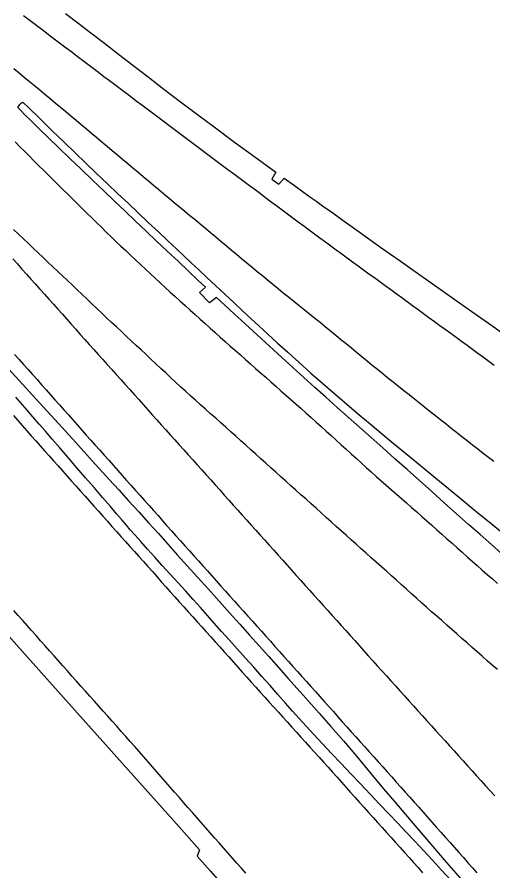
# Model space of a CAD drawing. Extents: x 1948091 to 1975253, y 787267 to 823306.
# Drawn here: x 1968404.7 to 1968581.1, y 799361.9 to 799678.6 of the extents above; entities that cross this region are included whole.
import ezdxf

# ---------------------------------------------------------------- set-up
doc = ezdxf.new("R2010")
doc.units = 0
doc.layers.add('RD_EX_Pavement_Markings', color=7, linetype='Continuous')
doc.layers.add('RD_EX_Road', color=7, linetype='Continuous')

msp = doc.modelspace()

# ---------------------------------------------------------------- linework, layer by layer
at = {"layer": 'RD_EX_Pavement_Markings'}
for points in [[(1968407.03, 799679.26), (1968409.02, 799677.75), (1968411.01, 799676.24), (1968413, 799674.73), (1968414.99, 799673.22), (1968416.99, 799671.71), (1968418.98, 799670.2), (1968420.97, 799668.69), (1968422.96, 799667.18), (1968424.96, 799665.67), (1968426.95, 799664.16), (1968428.94, 799662.65), (1968430.93, 799661.14), (1968432.93, 799659.64), (1968434.92, 799658.14), (1968436.92, 799656.63), (1968438.92, 799655.13), (1968440.92, 799653.63), (1968442.91, 799652.12), (1968444.91, 799650.62), (1968446.91, 799649.12), (1968448.9, 799647.61), (1968450.9, 799646.11), (1968452.9, 799644.61), (1968454.9, 799643.1), (1968456.89, 799641.6), (1968458.89, 799640.1), (1968460.89, 799638.59), (1968462.88, 799637.09), (1968464.88, 799635.59), (1968466.88, 799634.09), (1968468.88, 799632.58), (1968470.87, 799631.08), (1968472.87, 799629.58), (1968474.87, 799628.07), (1968476.87, 799626.58), (1968478.87, 799625.08), (1968480.88, 799623.59), (1968482.88, 799622.1), (1968484.89, 799620.6), (1968486.89, 799619.11), (1968488.89, 799617.61), (1968490.9, 799616.12), (1968492.9, 799614.62), (1968494.9, 799613.13), (1968496.91, 799611.63), (1968498.91, 799610.14), (1968500.92, 799608.65), (1968502.92, 799607.15), (1968504.92, 799605.66), (1968506.93, 799604.16), (1968508.93, 799602.67), (1968510.94, 799601.17), (1968512.94, 799599.68), (1968514.94, 799598.19), (1968516.96, 799596.71), (1968518.98, 799595.24), (1968521, 799593.76), (1968523.02, 799592.29), (1968525.04, 799590.82), (1968527.06, 799589.34), (1968529.08, 799587.87), (1968531.09, 799586.39), (1968533.11, 799584.92), (1968535.13, 799583.45), (1968537.15, 799581.97), (1968539.17, 799580.5), (1968541.19, 799579.02), (1968543.21, 799577.55), (1968545.23, 799576.07), (1968547.25, 799574.6), (1968549.26, 799573.13), (1968551.28, 799571.65), (1968553.3, 799570.18), (1968555.32, 799568.7), (1968557.34, 799567.23), (1968559.36, 799565.76), (1968561.38, 799564.28), (1968563.4, 799562.81), (1968565.42, 799561.33), (1968567.43, 799559.86), (1968569.45, 799558.39), (1968571.47, 799556.91), (1968573.49, 799555.44), (1968575.51, 799553.97), (1968577.54, 799552.5), (1968579.56, 799551.03), (1968581.58, 799549.56)], [(1968581.4, 799513.73), (1968579.43, 799515.27), (1968577.46, 799516.81), (1968575.49, 799518.34), (1968573.52, 799519.88), (1968571.55, 799521.42), (1968569.58, 799522.96), (1968567.61, 799524.5), (1968565.65, 799526.05), (1968563.69, 799527.6), (1968561.74, 799529.16), (1968559.78, 799530.72), (1968557.82, 799532.27), (1968555.87, 799533.83), (1968553.91, 799535.38), (1968551.96, 799536.94), (1968550, 799538.5), (1968548.04, 799540.05), (1968546.09, 799541.61), (1968544.13, 799543.16), (1968542.17, 799544.72), (1968540.22, 799546.28), (1968538.29, 799547.86), (1968536.35, 799549.45), (1968534.42, 799551.03), (1968532.48, 799552.62), (1968530.55, 799554.2), (1968528.62, 799555.78), (1968526.68, 799557.37), (1968524.75, 799558.95), (1968522.82, 799560.54), (1968520.88, 799562.12), (1968518.95, 799563.7), (1968517.01, 799565.29), (1968515.07, 799566.86), (1968513.12, 799568.42), (1968511.17, 799569.99), (1968509.22, 799571.55), (1968507.27, 799573.12), (1968505.33, 799574.69), (1968503.38, 799576.25), (1968501.43, 799577.82), (1968499.5, 799579.41), (1968497.58, 799581), (1968495.65, 799582.59), (1968493.72, 799584.19), (1968491.79, 799585.78), (1968489.86, 799587.37), (1968487.94, 799588.96), (1968486.01, 799590.55), (1968484.08, 799592.14), (1968482.15, 799593.73), (1968480.24, 799595.34), (1968478.32, 799596.94), (1968476.4, 799598.54), (1968474.49, 799600.15), (1968472.57, 799601.75), (1968470.65, 799603.36), (1968468.73, 799604.96), (1968466.82, 799606.56), (1968464.9, 799608.17), (1968462.98, 799609.77), (1968461.06, 799611.37), (1968459.14, 799612.98), (1968457.23, 799614.58), (1968455.31, 799616.18), (1968453.39, 799617.78), (1968451.47, 799619.39), (1968449.55, 799620.99), (1968447.63, 799622.59), (1968445.72, 799624.19), (1968443.8, 799625.8), (1968441.88, 799627.4), (1968439.96, 799629), (1968438.05, 799630.61), (1968436.13, 799632.21), (1968434.22, 799633.82), (1968432.3, 799635.42), (1968430.38, 799637.03), (1968428.47, 799638.63), (1968426.55, 799640.24), (1968424.63, 799641.84), (1968422.72, 799643.45), (1968420.8, 799645.05), (1968418.88, 799646.66), (1968416.97, 799648.26), (1968415.05, 799649.86), (1968413.13, 799651.46), (1968411.21, 799653.06), (1968409.29, 799654.66), (1968407.37, 799656.26), (1968405.45, 799657.86), (1968403.53, 799659.46)], [(1968404.02, 799632.32), (1968405.78, 799630.55), (1968407.54, 799628.77), (1968409.3, 799627), (1968411.06, 799625.23), (1968412.82, 799623.45), (1968414.58, 799621.68), (1968416.36, 799619.93), (1968418.15, 799618.18), (1968419.93, 799616.42), (1968421.71, 799614.67), (1968423.49, 799612.92), (1968425.27, 799611.17), (1968427.06, 799609.41), (1968428.84, 799607.66), (1968430.62, 799605.91), (1968432.4, 799604.16), (1968434.19, 799602.4), (1968435.97, 799600.65), (1968437.75, 799598.9), (1968439.53, 799597.15), (1968441.32, 799595.4), (1968443.15, 799593.69), (1968444.97, 799591.99), (1968446.8, 799590.28), (1968448.63, 799588.57), (1968450.45, 799586.86), (1968452.28, 799585.16), (1968454.1, 799583.45), (1968455.93, 799581.74), (1968457.75, 799580.03), (1968459.58, 799578.33), (1968461.4, 799576.62), (1968463.25, 799574.94), (1968465.11, 799573.27), (1968466.97, 799571.6), (1968468.84, 799569.93), (1968470.7, 799568.27), (1968472.56, 799566.6), (1968474.42, 799564.93), (1968476.29, 799563.26), (1968478.15, 799561.6), (1968480.01, 799559.93), (1968481.87, 799558.26), (1968483.74, 799556.6), (1968485.62, 799554.95), (1968487.49, 799553.29), (1968489.36, 799551.64), (1968491.24, 799549.98), (1968493.11, 799548.33), (1968494.98, 799546.67), (1968496.86, 799545.02), (1968498.73, 799543.36), (1968500.6, 799541.71), (1968502.48, 799540.05), (1968504.35, 799538.4), (1968506.22, 799536.74), (1968508.1, 799535.09), (1968509.97, 799533.43), (1968511.84, 799531.77), (1968513.69, 799530.09), (1968515.54, 799528.41), (1968517.39, 799526.73), (1968519.25, 799525.05), (1968521.1, 799523.38), (1968522.95, 799521.7), (1968524.8, 799520.02), (1968526.65, 799518.34), (1968528.5, 799516.66), (1968530.35, 799514.98), (1968532.21, 799513.3), (1968534.06, 799511.62), (1968535.91, 799509.94), (1968537.78, 799508.28), (1968539.66, 799506.63), (1968541.54, 799504.99), (1968543.42, 799503.34), (1968545.3, 799501.69), (1968547.18, 799500.04), (1968549.06, 799498.4), (1968550.94, 799496.75), (1968552.82, 799495.1), (1968554.7, 799493.45), (1968556.58, 799491.81), (1968558.45, 799490.14), (1968560.31, 799488.48), (1968562.18, 799486.81), (1968564.04, 799485.15), (1968565.91, 799483.49), (1968567.77, 799481.82), (1968569.63, 799480.16), (1968571.5, 799478.49), (1968573.36, 799476.83), (1968575.24, 799475.17), (1968577.11, 799473.52), (1968578.99, 799471.87), (1968580.87, 799470.22), (1968582.74, 799468.57)], [(1968582.72, 799436.59), (1968580.85, 799438.24), (1968578.98, 799439.89), (1968577.1, 799441.55), (1968575.23, 799443.2), (1968573.35, 799444.86), (1968571.48, 799446.51), (1968569.6, 799448.16), (1968567.73, 799449.82), (1968565.85, 799451.47), (1968563.98, 799453.13), (1968562.1, 799454.78), (1968560.23, 799456.43), (1968558.36, 799458.09), (1968556.49, 799459.75), (1968554.62, 799461.41), (1968552.76, 799463.08), (1968550.9, 799464.75), (1968549.03, 799466.41), (1968547.17, 799468.08), (1968545.31, 799469.74), (1968543.44, 799471.41), (1968541.58, 799473.08), (1968539.72, 799474.74), (1968537.85, 799476.41), (1968535.99, 799478.08), (1968534.13, 799479.74), (1968532.26, 799481.41), (1968530.4, 799483.08), (1968528.54, 799484.74), (1968526.68, 799486.41), (1968524.81, 799488.08), (1968522.95, 799489.74), (1968521.09, 799491.41), (1968519.23, 799493.08), (1968517.37, 799494.75), (1968515.51, 799496.42), (1968513.65, 799498.09), (1968511.79, 799499.76), (1968509.93, 799501.43), (1968508.07, 799503.1), (1968506.21, 799504.77), (1968504.35, 799506.44), (1968502.49, 799508.11), (1968500.63, 799509.78), (1968498.77, 799511.45), (1968496.91, 799513.12), (1968495.05, 799514.79), (1968493.19, 799516.46), (1968491.33, 799518.13), (1968489.47, 799519.8), (1968487.61, 799521.47), (1968485.75, 799523.14), (1968483.89, 799524.81), (1968482.03, 799526.48), (1968480.17, 799528.15), (1968478.31, 799529.82), (1968476.45, 799531.49), (1968474.59, 799533.16), (1968472.73, 799534.83), (1968470.87, 799536.5), (1968469.01, 799538.17), (1968467.15, 799539.84), (1968465.29, 799541.51), (1968463.46, 799543.21), (1968461.63, 799544.92), (1968459.8, 799546.63), (1968457.98, 799548.33), (1968456.15, 799550.04), (1968454.32, 799551.74), (1968452.5, 799553.45), (1968450.67, 799555.16), (1968448.84, 799556.86), (1968447.02, 799558.57), (1968445.19, 799560.27), (1968443.36, 799561.98), (1968441.54, 799563.69), (1968439.72, 799565.4), (1968437.9, 799567.12), (1968436.09, 799568.84), (1968434.27, 799570.56), (1968432.46, 799572.28), (1968430.65, 799574), (1968428.83, 799575.72), (1968427.02, 799577.44), (1968425.2, 799579.15), (1968423.39, 799580.87), (1968421.57, 799582.59), (1968419.76, 799584.31), (1968417.95, 799586.03), (1968416.13, 799587.76), (1968414.32, 799589.48), (1968412.51, 799591.2), (1968410.7, 799592.92), (1968408.88, 799594.64), (1968407.07, 799596.36), (1968405.26, 799598.08), (1968403.44, 799599.8)], [(1968403.14, 799588.9), (1968404.81, 799587.04), (1968406.48, 799585.18), (1968408.15, 799583.32), (1968409.82, 799581.45), (1968411.48, 799579.59), (1968413.15, 799577.73), (1968414.81, 799575.86), (1968416.48, 799574), (1968418.15, 799572.14), (1968419.81, 799570.27), (1968421.48, 799568.41), (1968423.14, 799566.54), (1968424.81, 799564.68), (1968426.47, 799562.82), (1968428.14, 799560.95), (1968429.8, 799559.09), (1968431.47, 799557.22), (1968433.14, 799555.36), (1968434.8, 799553.5), (1968436.47, 799551.63), (1968438.13, 799549.77), (1968439.8, 799547.91), (1968441.47, 799546.04), (1968443.13, 799544.18), (1968444.8, 799542.32), (1968446.47, 799540.46), (1968448.14, 799538.6), (1968449.81, 799536.73), (1968451.47, 799534.87), (1968453.14, 799533.01), (1968454.81, 799531.15), (1968456.48, 799529.29), (1968458.15, 799527.43), (1968459.81, 799525.56), (1968461.48, 799523.7), (1968463.15, 799521.84), (1968464.82, 799519.98), (1968466.49, 799518.12), (1968468.15, 799516.25), (1968469.82, 799514.39), (1968471.49, 799512.53), (1968473.16, 799510.67), (1968474.83, 799508.81), (1968476.49, 799506.95), (1968478.16, 799505.08), (1968479.83, 799503.22), (1968481.5, 799501.36), (1968483.17, 799499.5), (1968484.84, 799497.64), (1968486.5, 799495.77), (1968488.17, 799493.91), (1968489.84, 799492.05), (1968491.51, 799490.19), (1968493.18, 799488.33), (1968494.84, 799486.46), (1968496.51, 799484.6), (1968498.18, 799482.74), (1968499.84, 799480.87), (1968501.51, 799479.01), (1968503.18, 799477.15), (1968504.84, 799475.28), (1968506.51, 799473.42), (1968508.18, 799471.56), (1968509.84, 799469.69), (1968511.51, 799467.83), (1968513.18, 799465.97), (1968514.84, 799464.11), (1968516.51, 799462.24), (1968518.18, 799460.38), (1968519.84, 799458.52), (1968521.51, 799456.65), (1968523.18, 799454.79), (1968524.84, 799452.93), (1968526.51, 799451.06), (1968528.18, 799449.2), (1968529.85, 799447.34), (1968531.52, 799445.49), (1968533.2, 799443.63), (1968534.87, 799441.77), (1968536.54, 799439.92), (1968538.22, 799438.06), (1968539.89, 799436.2), (1968541.57, 799434.35), (1968543.24, 799432.49), (1968544.91, 799430.63), (1968546.59, 799428.77), (1968548.26, 799426.92), (1968549.93, 799425.06), (1968551.61, 799423.2), (1968553.28, 799421.35), (1968554.95, 799419.49), (1968556.63, 799417.63), (1968558.3, 799415.78), (1968559.97, 799413.92), (1968561.65, 799412.06), (1968563.32, 799410.21), (1968565, 799408.35), (1968566.67, 799406.49), (1968568.34, 799404.63), (1968570.02, 799402.78), (1968571.69, 799400.92), (1968573.36, 799399.06), (1968575.03, 799397.2), (1968576.7, 799395.34), (1968578.37, 799393.48), (1968580.04, 799391.62), (1968581.72, 799389.76)], [(1968403.81, 799553.49), (1968405.47, 799551.62), (1968407.13, 799549.75), (1968408.79, 799547.88), (1968410.45, 799546.01), (1968412.11, 799544.14), (1968413.77, 799542.27), (1968415.43, 799540.4), (1968417.09, 799538.53), (1968418.75, 799536.66), (1968420.41, 799534.8), (1968422.06, 799532.93), (1968423.72, 799531.06), (1968425.38, 799529.19), (1968427.04, 799527.32), (1968428.7, 799525.45), (1968430.36, 799523.58), (1968432.02, 799521.71), (1968433.68, 799519.85), (1968435.35, 799517.98), (1968437.01, 799516.11), (1968438.67, 799514.24), (1968440.33, 799512.38), (1968441.99, 799510.51), (1968443.66, 799508.64), (1968445.32, 799506.77), (1968446.98, 799504.91), (1968448.64, 799503.04), (1968450.3, 799501.17), (1968451.96, 799499.3), (1968453.63, 799497.44), (1968455.29, 799495.57), (1968456.95, 799493.7), (1968458.61, 799491.84), (1968460.27, 799489.97), (1968461.94, 799488.1), (1968463.6, 799486.24), (1968465.27, 799484.37), (1968466.93, 799482.51), (1968468.6, 799480.64), (1968470.26, 799478.78), (1968471.93, 799476.92), (1968473.6, 799475.05), (1968475.26, 799473.19), (1968476.93, 799471.33), (1968478.6, 799469.46), (1968480.26, 799467.6), (1968481.93, 799465.74), (1968483.59, 799463.87), (1968485.26, 799462.01), (1968486.93, 799460.14), (1968488.59, 799458.28), (1968490.26, 799456.42), (1968491.92, 799454.55), (1968493.59, 799452.69), (1968495.26, 799450.83), (1968496.92, 799448.96), (1968498.59, 799447.1), (1968500.26, 799445.23), (1968501.92, 799443.37), (1968503.59, 799441.51), (1968505.25, 799439.64), (1968506.92, 799437.78), (1968508.59, 799435.92), (1968510.25, 799434.05), (1968511.92, 799432.19), (1968513.58, 799430.33), (1968515.25, 799428.46), (1968516.92, 799426.6), (1968518.58, 799424.73), (1968520.25, 799422.87), (1968521.92, 799421.01), (1968523.58, 799419.14), (1968525.25, 799417.28), (1968526.91, 799415.42), (1968528.58, 799413.55), (1968530.25, 799411.69), (1968531.91, 799409.83), (1968533.58, 799407.96), (1968535.24, 799406.1), (1968536.91, 799404.23), (1968538.58, 799402.37), (1968540.24, 799400.51), (1968541.91, 799398.64), (1968543.57, 799396.78), (1968545.24, 799394.92), (1968546.91, 799393.05), (1968548.57, 799391.19), (1968550.23, 799389.31), (1968551.89, 799387.44), (1968553.55, 799385.57), (1968555.2, 799383.7), (1968556.86, 799381.83), (1968558.52, 799379.96), (1968560.18, 799378.09), (1968561.84, 799376.22), (1968563.5, 799374.35), (1968565.16, 799372.48), (1968566.82, 799370.61), (1968568.48, 799368.74), (1968570.13, 799366.87), (1968571.79, 799365), (1968573.45, 799363.13), (1968575.11, 799361.26)], [(1968403.32, 799530.83), (1968404.98, 799528.96), (1968406.63, 799527.09), (1968408.29, 799525.22), (1968409.95, 799523.35), (1968411.61, 799521.48), (1968413.27, 799519.61), (1968414.93, 799517.74), (1968416.58, 799515.87), (1968418.25, 799514), (1968419.91, 799512.14), (1968421.57, 799510.27), (1968423.23, 799508.4), (1968424.89, 799506.53), (1968426.55, 799504.67), (1968428.22, 799502.8), (1968429.88, 799500.93), (1968431.54, 799499.06), (1968433.2, 799497.2), (1968434.87, 799495.33), (1968436.53, 799493.47), (1968438.2, 799491.6), (1968439.86, 799489.74), (1968441.52, 799487.87), (1968443.19, 799486.01), (1968444.85, 799484.14), (1968446.52, 799482.28), (1968448.18, 799480.41), (1968449.85, 799478.55), (1968451.51, 799476.68), (1968453.17, 799474.82), (1968454.84, 799472.95), (1968456.5, 799471.08), (1968458.16, 799469.21), (1968459.82, 799467.34), (1968461.48, 799465.47), (1968463.14, 799463.61), (1968464.8, 799461.74), (1968466.46, 799459.87), (1968468.12, 799458), (1968469.8, 799456.15), (1968471.47, 799454.29), (1968473.14, 799452.43), (1968474.82, 799450.58), (1968476.49, 799448.72), (1968478.17, 799446.86), (1968479.84, 799445.01), (1968481.51, 799443.15), (1968483.19, 799441.29), (1968484.85, 799439.43), (1968486.52, 799437.57), (1968488.19, 799435.7), (1968489.85, 799433.84), (1968491.52, 799431.98), (1968493.19, 799430.11), (1968494.85, 799428.25), (1968496.52, 799426.39), (1968498.19, 799424.53), (1968499.87, 799422.67), (1968501.54, 799420.82), (1968503.22, 799418.96), (1968504.89, 799417.11), (1968506.57, 799415.25), (1968508.25, 799413.4), (1968509.92, 799411.54), (1968511.59, 799409.68), (1968513.26, 799407.82), (1968514.93, 799405.96), (1968516.61, 799404.1), (1968518.28, 799402.24), (1968519.95, 799400.38), (1968521.62, 799398.52), (1968523.28, 799396.66), (1968524.95, 799394.8), (1968526.62, 799392.94), (1968528.29, 799391.08), (1968529.96, 799389.22), (1968531.63, 799387.35), (1968533.29, 799385.49), (1968534.96, 799383.63), (1968536.63, 799381.77), (1968538.3, 799379.91), (1968539.97, 799378.05), (1968541.64, 799376.18), (1968543.3, 799374.32), (1968544.97, 799372.46), (1968546.64, 799370.6), (1968548.31, 799368.74), (1968549.98, 799366.87), (1968551.64, 799365.01), (1968553.31, 799363.15), (1968554.98, 799361.29)], [(1968489.5, 799361.09), (1968487.84, 799362.97), (1968486.19, 799364.84), (1968484.53, 799366.71), (1968482.88, 799368.59), (1968481.22, 799370.46), (1968479.57, 799372.34), (1968477.91, 799374.21), (1968476.27, 799376.09), (1968474.62, 799377.97), (1968472.98, 799379.85), (1968471.33, 799381.74), (1968469.68, 799383.62), (1968468.04, 799385.5), (1968466.39, 799387.38), (1968464.75, 799389.26), (1968463.1, 799391.15), (1968461.46, 799393.03), (1968459.81, 799394.91), (1968458.17, 799396.79), (1968456.52, 799398.67), (1968454.88, 799400.56), (1968453.23, 799402.44), (1968451.58, 799404.32), (1968449.94, 799406.2), (1968448.29, 799408.08), (1968446.65, 799409.96), (1968444.99, 799411.83), (1968443.33, 799413.7), (1968441.66, 799415.57), (1968440, 799417.43), (1968438.33, 799419.3), (1968436.67, 799421.16), (1968435.01, 799423.03), (1968433.34, 799424.9), (1968431.68, 799426.76), (1968430.02, 799428.63), (1968428.35, 799430.49), (1968426.69, 799432.36), (1968425.03, 799434.23), (1968423.38, 799436.1), (1968421.72, 799437.97), (1968420.06, 799439.84), (1968418.4, 799441.71), (1968416.74, 799443.58), (1968415.08, 799445.45), (1968413.42, 799447.32), (1968411.77, 799449.2), (1968410.11, 799451.07), (1968408.45, 799452.94), (1968406.79, 799454.81), (1968405.13, 799456.68), (1968403.47, 799458.55)]]:
    msp.add_lwpolyline(points, dxfattribs=at)
at = {"layer": 'RD_EX_Road'}
for points in [[(1968422.61, 799679.91), (1968427.17, 799676.46), (1968432.05, 799672.76), (1968437.09, 799668.91), (1968442.29, 799664.91), (1968447.66, 799660.74), (1968453.24, 799656.42), (1968459.08, 799651.94), (1968465.77, 799646.86), (1968471.57, 799642.48), (1968478.27, 799637.48), (1968485.33, 799632.24), (1968492.77, 799626.77), (1968500.59, 799621.07), (1968499.1, 799618.46), (1968501.67, 799616.64), (1968503.73, 799618.92), (1968507.54, 799616.13), (1968510.81, 799613.74), (1968513.55, 799611.76), (1968515.75, 799610.19), (1968518.07, 799608.54), (1968521.18, 799606.33), (1968525.08, 799603.55), (1968529.76, 799600.21), (1968534.61, 799596.74), (1968539.05, 799593.58), (1968543.06, 799590.74), (1968546.64, 799588.21), (1968550.18, 799585.72), (1968554.04, 799582.99), (1968558.23, 799580.03), (1968562.74, 799576.84), (1968567.39, 799573.55), (1968571.99, 799570.3), (1968576.54, 799567.1), (1968581.03, 799563.93), (1968585.52, 799560.77)], [(1968202.79, 799672.81), (1968222.01, 799651.49), (1968243.61, 799626.86), (1968263.68, 799604.25), (1968282.96, 799582.62), (1968301.04, 799561.84), (1968319.41, 799541.41), (1968341.81, 799516.19), (1968365.61, 799489.25), (1968397.48, 799453.56), (1968419.82, 799428.55), (1968441.74, 799404.13), (1968464.81, 799378.3), (1968472.26, 799369.82)], [(1968584.54, 799479.36), (1968580.51, 799482.96), (1968576.36, 799486.66), (1968572.06, 799490.48), (1968567.63, 799494.44), (1968563.05, 799498.52), (1968558.41, 799502.65), (1968553.82, 799506.74), (1968549.26, 799510.8), (1968544.74, 799514.83), (1968540.27, 799518.8), (1968535.9, 799522.7), (1968531.61, 799526.51), (1968527.4, 799530.25), (1968523.26, 799533.94), (1968519.15, 799537.61), (1968515.07, 799541.27), (1968511.03, 799544.92), (1968506.93, 799548.64), (1968502.66, 799552.53), (1968498.23, 799556.58), (1968493.63, 799560.8), (1968489.19, 799564.89), (1968485.21, 799568.57), (1968481.7, 799571.82), (1968478.65, 799574.66), (1968476.07, 799572.68), (1968472.26, 799576.49), (1968474.54, 799578.39), (1968471.73, 799581.07), (1968468.39, 799584.24), (1968464.35, 799588.06), (1968460.37, 799591.81), (1968456.44, 799595.51), (1968452.52, 799599.2), (1968448.62, 799602.89), (1968444.73, 799606.59), (1968440.82, 799610.32), (1968436.81, 799614.15), (1968432.68, 799618.12), (1968428.41, 799622.21), (1968424.12, 799626.33), (1968420.05, 799630.26), (1968416.31, 799633.88), (1968412.9, 799637.2), (1968409.92, 799640.11), (1968407.6, 799642.4), (1968406.04, 799643.96), (1968405.25, 799644.8), (1968405.09, 799644.99), (1968405.05, 799645.06), (1968405.04, 799645.1), (1968405.04, 799645.14), (1968405.05, 799645.18), (1968405.07, 799645.23), (1968405.11, 799645.32), (1968405.17, 799645.44), (1968405.35, 799645.7), (1968405.59, 799646.01), (1968405.84, 799646.3), (1968406.06, 799646.53), (1968406.25, 799646.7), (1968406.41, 799646.82), (1968406.55, 799646.9), (1968406.67, 799646.96), (1968406.76, 799646.99), (1968406.78, 799647), (1968406.81, 799647), (1968406.85, 799646.98), (1968406.97, 799646.89), (1968407.51, 799646.42), (1968408.52, 799645.46), (1968410, 799644.02), (1968412, 799642.06), (1968414.64, 799639.47), (1968417.98, 799636.23), (1968422.01, 799632.33), (1968426.5, 799627.99), (1968429.88, 799624.74), (1968434.18, 799620.62), (1968438.24, 799616.75), (1968442.09, 799613.1), (1968445.85, 799609.55), (1968449.6, 799606.01), (1968453.35, 799602.47), (1968457.06, 799598.99), (1968460.57, 799595.68), (1968463.78, 799592.66), (1968466.69, 799589.92), (1968469.38, 799587.39), (1968472.1, 799584.82), (1968475.08, 799582.03), (1968478.31, 799579), (1968481.74, 799575.8), (1968485.15, 799572.61), (1968488.4, 799569.58), (1968491.48, 799566.72), (1968494.46, 799563.96), (1968497.61, 799561.06), (1968501.13, 799557.85), (1968505, 799554.32), (1968509.21, 799550.52), (1968513.58, 799546.61), (1968518.01, 799542.71), (1968522.48, 799538.83), (1968526.96, 799535), (1968531.35, 799531.28), (1968535.55, 799527.75), (1968539.55, 799524.41), (1968543.41, 799521.21), (1968547.3, 799517.99), (1968551.35, 799514.66), (1968555.56, 799511.2), (1968559.96, 799507.6), (1968564.6, 799503.79), (1968569.54, 799499.73), (1968574.79, 799495.42), (1968580.4, 799490.8), (1968586.62, 799485.69)], [(1968401.53, 799548.16), (1968406.71, 799542.44), (1968410.45, 799538.36), (1968414.36, 799534.1), (1968420.06, 799527.85), (1968426.48, 799520.78), (1968432.55, 799514.09), (1968438.88, 799507.12), (1968442.36, 799503.29), (1968446.04, 799499.21), (1968449.8, 799495.07), (1968453.47, 799491.01), (1968457.06, 799487.04), (1968460.56, 799483.16), (1968464.1, 799479.23), (1968467.79, 799475.13), (1968471.62, 799470.86), (1968475.6, 799466.42), (1968479.6, 799461.96), (1968483.46, 799457.64), (1968487.21, 799453.47), (1968490.82, 799449.43), (1968494.39, 799445.45), (1968497.98, 799441.44), (1968501.59, 799437.39), (1968505.22, 799433.32), (1968511.74, 799426.01), (1968516.7, 799420.44), (1968521.04, 799415.52), (1968525.68, 799410.13), (1968530.58, 799404.34), (1968535.72, 799398.19), (1968540.56, 799392.38), (1968544.57, 799387.63), (1968548.61, 799382.87), (1968553.57, 799377.05), (1968558.77, 799370.99), (1968562.99, 799366.11), (1968565.65, 799363.07), (1968569.01, 799359.18)], [(1968565.41, 799358.54), (1968562.05, 799362.22), (1968558.64, 799365.92), (1968555.32, 799369.51), (1968552.09, 799372.98), (1968548.95, 799376.34), (1968545.79, 799379.69), (1968542.5, 799383.16), (1968539.09, 799386.76), (1968535.55, 799390.47), (1968531.95, 799394.24), (1968528.36, 799398.01), (1968524.79, 799401.78), (1968521.22, 799405.54), (1968517.81, 799409.17), (1968514.68, 799412.54), (1968511.84, 799415.63), (1968509.29, 799418.46), (1968506.81, 799421.25), (1968504.17, 799424.21), (1968501.39, 799427.35), (1968498.45, 799430.67), (1968495.43, 799434.08), (1968492.41, 799437.48), (1968489.37, 799440.89), (1968486.33, 799444.29), (1968483.35, 799447.62), (1968480.51, 799450.8), (1968477.81, 799453.83), (1968475.24, 799456.72), (1968472.68, 799459.58), (1968470, 799462.57), (1968467.21, 799465.67), (1968464.29, 799468.89), (1968461.36, 799472.12), (1968458.51, 799475.27), (1968455.74, 799478.33), (1968453.06, 799481.31), (1968450.58, 799484.06), (1968448.45, 799486.46), (1968446.66, 799488.5), (1968445.21, 799490.19), (1968443.7, 799491.97), (1968441.73, 799494.27), (1968439.29, 799497.11), (1968436.4, 799500.47), (1968433.26, 799504.12), (1968430.09, 799507.79), (1968426.89, 799511.49), (1968423.66, 799515.23), (1968420.56, 799518.81), (1968417.74, 799522.07), (1968415.2, 799525.01), (1968412.94, 799527.62), (1968410.56, 799530.37), (1968407.68, 799533.7), (1968404.3, 799537.62)], [(1968472.26, 799369.82), (1968471.45, 799367.44)], [(1968471.45, 799367.44), (1968476.24, 799361.95), (1968480.66, 799356.87)]]:
    msp.add_lwpolyline(points, dxfattribs=at)

doc.saveas('drawing.dxf')
